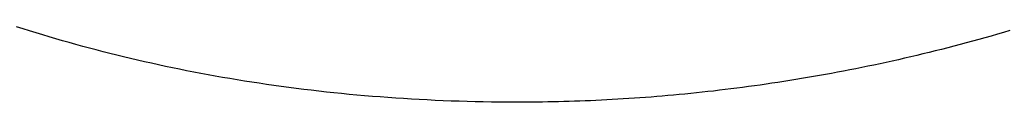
# Model space of a CAD drawing. Extents: x -7.3 to 34, y 0 to 22.
# Drawn here: x 32.75761 to 32.79937, y 3.65594 to 3.65911 of the extents above; entities that cross this region are included whole.
import ezdxf

# ---------------------------------------------------------------- set-up
doc = ezdxf.new("R2010")
doc.units = 0
doc.layers.add('SH_Data', color=7, linetype='Continuous')

msp = doc.modelspace()

# ---------------------------------------------------------------- linework, layer by layer
at = {"layer": 'SH_Data'}
for p, q in [((32.757746, 3.659026), (32.757471, 3.659114)), ((32.758022, 3.65894), (32.757746, 3.659026)), ((32.758298, 3.658854), (32.758022, 3.65894)), ((32.758576, 3.65877), (32.758298, 3.658854)), ((32.758855, 3.658687), (32.758576, 3.65877)), ((32.759135, 3.658605), (32.758855, 3.658687)), ((32.759416, 3.658524), (32.759135, 3.658605)), ((32.798086, 3.658575), (32.797823, 3.658503)), ((32.798349, 3.658649), (32.798086, 3.658575)), ((32.798612, 3.658723), (32.798349, 3.658649)), ((32.798875, 3.658798), (32.798612, 3.658723)), ((32.799139, 3.658875), (32.798875, 3.658798)), ((32.799403, 3.658953), (32.799139, 3.658875)), ((32.759698, 3.658444), (32.759416, 3.658524)), ((32.759981, 3.658365), (32.759698, 3.658444)), ((32.760265, 3.658288), (32.759981, 3.658365)), ((32.76055, 3.658211), (32.760265, 3.658288)), ((32.760836, 3.658136), (32.76055, 3.658211)), ((32.796515, 3.658161), (32.796254, 3.658095)), ((32.796776, 3.658227), (32.796515, 3.658161)), ((32.797037, 3.658294), (32.796776, 3.658227)), ((32.797299, 3.658363), (32.797037, 3.658294)), ((32.797561, 3.658433), (32.797299, 3.658363)), ((32.797823, 3.658503), (32.797561, 3.658433)), ((32.761123, 3.658062), (32.760836, 3.658136)), ((32.761412, 3.657989), (32.761123, 3.658062)), ((32.761701, 3.657917), (32.761412, 3.657989)), ((32.761991, 3.657846), (32.761701, 3.657917)), ((32.762283, 3.657777), (32.761991, 3.657846)), ((32.762575, 3.657708), (32.762283, 3.657777)), ((32.794955, 3.657786), (32.794696, 3.657727)), ((32.795214, 3.657846), (32.794955, 3.657786)), ((32.795474, 3.657906), (32.795214, 3.657846)), ((32.795733, 3.657968), (32.795474, 3.657906)), ((32.795994, 3.658031), (32.795733, 3.657968)), ((32.796254, 3.658095), (32.795994, 3.658031)), ((32.762869, 3.657641), (32.762575, 3.657708)), ((32.763163, 3.657575), (32.762869, 3.657641)), ((32.763459, 3.657511), (32.763163, 3.657575)), ((32.763755, 3.657447), (32.763459, 3.657511)), ((32.764053, 3.657385), (32.763755, 3.657447)), ((32.764352, 3.657324), (32.764053, 3.657385)), ((32.764652, 3.657264), (32.764352, 3.657324)), ((32.792896, 3.657346), (32.79264, 3.657296)), ((32.793152, 3.657397), (32.792896, 3.657346)), ((32.793408, 3.65745), (32.793152, 3.657397)), ((32.793665, 3.657503), (32.793408, 3.65745)), ((32.793922, 3.657557), (32.793665, 3.657503)), ((32.79418, 3.657613), (32.793922, 3.657557)), ((32.794438, 3.65767), (32.79418, 3.657613)), ((32.794696, 3.657727), (32.794438, 3.65767)), ((32.764953, 3.657205), (32.764652, 3.657264)), ((32.765254, 3.657148), (32.764953, 3.657205)), ((32.765557, 3.657092), (32.765254, 3.657148)), ((32.765861, 3.657037), (32.765557, 3.657092)), ((32.766166, 3.656983), (32.765861, 3.657037)), ((32.766473, 3.656931), (32.766166, 3.656983)), ((32.76678, 3.656879), (32.766473, 3.656931)), ((32.790612, 3.65693), (32.79036, 3.656888)), ((32.790864, 3.656972), (32.790612, 3.65693)), ((32.791116, 3.657015), (32.790864, 3.656972)), ((32.791369, 3.65706), (32.791116, 3.657015)), ((32.791622, 3.657105), (32.791369, 3.65706)), ((32.791876, 3.657151), (32.791622, 3.657105)), ((32.79213, 3.657198), (32.791876, 3.657151)), ((32.792385, 3.657246), (32.79213, 3.657198)), ((32.79264, 3.657296), (32.792385, 3.657246)), ((32.767088, 3.65683), (32.76678, 3.656879)), ((32.767397, 3.656781), (32.767088, 3.65683)), ((32.767708, 3.656734), (32.767397, 3.656781)), ((32.768019, 3.656688), (32.767708, 3.656734)), ((32.768332, 3.656643), (32.768019, 3.656688)), ((32.768645, 3.656599), (32.768332, 3.656643)), ((32.76896, 3.656557), (32.768645, 3.656599)), ((32.769275, 3.656517), (32.76896, 3.656557)), ((32.769592, 3.656477), (32.769275, 3.656517)), ((32.787629, 3.656497), (32.787384, 3.656467)), ((32.787875, 3.656528), (32.787629, 3.656497)), ((32.788121, 3.65656), (32.787875, 3.656528)), ((32.788368, 3.656592), (32.788121, 3.65656)), ((32.788615, 3.656626), (32.788368, 3.656592)), ((32.788863, 3.656661), (32.788615, 3.656626)), ((32.789111, 3.656696), (32.788863, 3.656661)), ((32.78936, 3.656733), (32.789111, 3.656696)), ((32.789609, 3.65677), (32.78936, 3.656733)), ((32.789859, 3.656809), (32.789609, 3.65677)), ((32.79011, 3.656848), (32.789859, 3.656809)), ((32.79036, 3.656888), (32.79011, 3.656848)), ((32.76991, 3.656439), (32.769592, 3.656477)), ((32.770229, 3.656402), (32.76991, 3.656439)), ((32.770549, 3.656367), (32.770229, 3.656402)), ((32.77087, 3.656333), (32.770549, 3.656367)), ((32.771192, 3.6563), (32.77087, 3.656333)), ((32.771515, 3.656269), (32.771192, 3.6563)), ((32.771839, 3.656239), (32.771515, 3.656269)), ((32.772165, 3.65621), (32.771839, 3.656239)), ((32.772491, 3.656183), (32.772165, 3.65621)), ((32.772818, 3.656157), (32.772491, 3.656183)), ((32.773147, 3.656133), (32.772818, 3.656157)), ((32.773476, 3.656109), (32.773147, 3.656133)), ((32.773807, 3.656088), (32.773476, 3.656109)), ((32.774139, 3.656068), (32.773807, 3.656088)), ((32.774472, 3.656049), (32.774139, 3.656068)), ((32.783084, 3.656074), (32.782851, 3.65606)), ((32.783317, 3.656088), (32.783084, 3.656074)), ((32.783551, 3.656104), (32.783317, 3.656088)), ((32.783786, 3.65612), (32.783551, 3.656104)), ((32.784021, 3.656138), (32.783786, 3.65612)), ((32.784257, 3.656156), (32.784021, 3.656138)), ((32.784493, 3.656174), (32.784257, 3.656156)), ((32.784731, 3.656194), (32.784493, 3.656174)), ((32.784969, 3.656215), (32.784731, 3.656194)), ((32.785208, 3.656236), (32.784969, 3.656215)), ((32.785447, 3.656258), (32.785208, 3.656236)), ((32.785687, 3.656281), (32.785447, 3.656258)), ((32.785928, 3.656305), (32.785687, 3.656281)), ((32.786169, 3.65633), (32.785928, 3.656305)), ((32.786411, 3.656355), (32.786169, 3.65633)), ((32.786653, 3.656382), (32.786411, 3.656355)), ((32.786896, 3.656409), (32.786653, 3.656382)), ((32.78714, 3.656438), (32.786896, 3.656409)), ((32.787384, 3.656467), (32.78714, 3.656438)), ((32.774805, 3.656031), (32.774472, 3.656049)), ((32.77514, 3.656015), (32.774805, 3.656031)), ((32.775476, 3.656001), (32.77514, 3.656015)), ((32.775813, 3.655988), (32.775476, 3.656001)), ((32.776152, 3.655976), (32.775813, 3.655988)), ((32.776491, 3.655966), (32.776152, 3.655976)), ((32.776831, 3.655957), (32.776491, 3.655966)), ((32.777173, 3.65595), (32.776831, 3.655957)), ((32.777515, 3.655944), (32.777173, 3.65595)), ((32.777859, 3.65594), (32.777515, 3.655944)), ((32.778203, 3.655937), (32.777859, 3.65594)), ((32.778549, 3.655936), (32.778203, 3.655937)), ((32.778636, 3.655936), (32.778549, 3.655936)), ((32.778641, 3.655936), (32.778636, 3.655936)), ((32.778645, 3.655936), (32.778641, 3.655936)), ((32.778651, 3.655936), (32.778645, 3.655936)), ((32.778665, 3.655936), (32.778651, 3.655936)), ((32.778692, 3.655936), (32.778665, 3.655936)), ((32.778801, 3.655936), (32.778692, 3.655936)), ((32.779019, 3.655937), (32.778801, 3.655936)), ((32.779238, 3.655938), (32.779019, 3.655937)), ((32.779457, 3.65594), (32.779238, 3.655938)), ((32.779678, 3.655943), (32.779457, 3.65594)), ((32.7799, 3.655947), (32.779678, 3.655943)), ((32.780122, 3.655951), (32.7799, 3.655947)), ((32.780345, 3.655956), (32.780122, 3.655951)), ((32.780569, 3.655962), (32.780345, 3.655956)), ((32.780794, 3.655968), (32.780569, 3.655962)), ((32.781019, 3.655975), (32.780794, 3.655968)), ((32.781245, 3.655983), (32.781019, 3.655975)), ((32.781473, 3.655992), (32.781245, 3.655983)), ((32.781701, 3.656001), (32.781473, 3.655992)), ((32.781929, 3.656011), (32.781701, 3.656001)), ((32.782159, 3.656022), (32.781929, 3.656011)), ((32.782389, 3.656034), (32.782159, 3.656022)), ((32.78262, 3.656046), (32.782389, 3.656034)), ((32.782851, 3.65606), (32.78262, 3.656046))]:
    msp.add_line(p, q, dxfattribs=at)
msp.add_lwpolyline([(32.799403, 3.658953), (32.799139, 3.658875), (32.798875, 3.658798), (32.798612, 3.658723), (32.798349, 3.658649), (32.798086, 3.658575), (32.797823, 3.658503), (32.797561, 3.658433), (32.797299, 3.658363), (32.797037, 3.658294), (32.796776, 3.658227), (32.796515, 3.658161), (32.796254, 3.658095), (32.795994, 3.658031), (32.795733, 3.657968), (32.795474, 3.657906), (32.795214, 3.657846), (32.794955, 3.657786), (32.794696, 3.657727), (32.794438, 3.65767), (32.79418, 3.657613), (32.793922, 3.657557), (32.793665, 3.657503), (32.793408, 3.65745), (32.793152, 3.657397), (32.792896, 3.657346), (32.79264, 3.657296), (32.792385, 3.657246), (32.79213, 3.657198), (32.791876, 3.657151), (32.791622, 3.657105), (32.791369, 3.65706), (32.791116, 3.657015), (32.790864, 3.656972), (32.790612, 3.65693), (32.79036, 3.656888), (32.79011, 3.656848), (32.789859, 3.656809), (32.789609, 3.65677), (32.78936, 3.656733), (32.789111, 3.656696), (32.788863, 3.656661), (32.788615, 3.656626), (32.788368, 3.656592), (32.788121, 3.65656), (32.787875, 3.656528), (32.787629, 3.656497), (32.787384, 3.656467), (32.78714, 3.656438), (32.786896, 3.656409), (32.786653, 3.656382), (32.786411, 3.656355), (32.786169, 3.65633), (32.785928, 3.656305), (32.785687, 3.656281), (32.785447, 3.656258), (32.785208, 3.656236), (32.784969, 3.656215), (32.784731, 3.656194), (32.784493, 3.656174), (32.784257, 3.656156), (32.784021, 3.656138), (32.783786, 3.65612), (32.783551, 3.656104), (32.783317, 3.656088), (32.783084, 3.656074), (32.782851, 3.65606), (32.78262, 3.656046), (32.782389, 3.656034), (32.782159, 3.656022), (32.781929, 3.656011), (32.781701, 3.656001), (32.781473, 3.655992), (32.781245, 3.655983), (32.781019, 3.655975), (32.780794, 3.655968), (32.780569, 3.655962), (32.780345, 3.655956), (32.780122, 3.655951), (32.7799, 3.655947), (32.779678, 3.655943), (32.779457, 3.65594), (32.779238, 3.655938), (32.779019, 3.655937), (32.778801, 3.655936), (32.778692, 3.655936), (32.778665, 3.655936), (32.778651, 3.655936), (32.778645, 3.655936), (32.778641, 3.655936), (32.778636, 3.655936), (32.778549, 3.655936), (32.778203, 3.655937), (32.777859, 3.65594), (32.777515, 3.655944), (32.777173, 3.65595), (32.776831, 3.655957), (32.776491, 3.655966), (32.776152, 3.655976), (32.775813, 3.655988), (32.775476, 3.656001), (32.77514, 3.656015), (32.774805, 3.656031), (32.774472, 3.656049), (32.774139, 3.656068), (32.773807, 3.656088), (32.773476, 3.656109), (32.773147, 3.656133), (32.772818, 3.656157), (32.772491, 3.656183), (32.772165, 3.65621), (32.771839, 3.656239), (32.771515, 3.656269), (32.771192, 3.6563), (32.77087, 3.656333), (32.770549, 3.656367), (32.770229, 3.656402), (32.76991, 3.656439), (32.769592, 3.656477), (32.769275, 3.656517), (32.76896, 3.656557), (32.768645, 3.656599), (32.768332, 3.656643), (32.768019, 3.656688), (32.767708, 3.656734), (32.767397, 3.656781), (32.767088, 3.65683), (32.76678, 3.656879), (32.766473, 3.656931), (32.766166, 3.656983), (32.765861, 3.657037), (32.765557, 3.657092), (32.765254, 3.657148), (32.764953, 3.657205), (32.764652, 3.657264), (32.764352, 3.657324), (32.764053, 3.657385), (32.763755, 3.657447), (32.763459, 3.657511), (32.763163, 3.657575), (32.762869, 3.657641), (32.762575, 3.657708), (32.762283, 3.657777), (32.761991, 3.657846), (32.761701, 3.657917), (32.761412, 3.657989), (32.761123, 3.658062), (32.760836, 3.658136), (32.76055, 3.658211), (32.760265, 3.658288), (32.759981, 3.658365), (32.759698, 3.658444), (32.759416, 3.658524), (32.759135, 3.658605), (32.758855, 3.658687), (32.758576, 3.65877), (32.758298, 3.658854), (32.758022, 3.65894), (32.757746, 3.659026), (32.757471, 3.659114)], dxfattribs=at)

doc.saveas('drawing.dxf')
